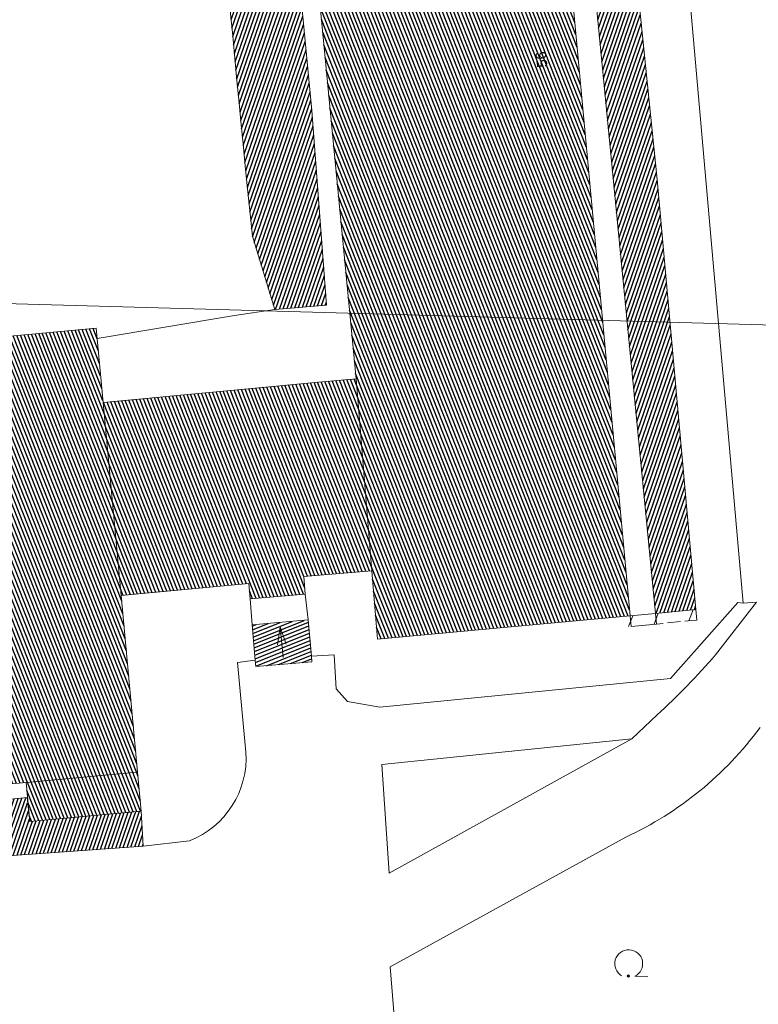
# Model space of a CAD drawing. Header units: metres. Extents: x 345144 to 348639, y 5629211 to 5635235.
# Tile 873 of 1056: x 347964 to 348006, y 5630395 to 5630451. Entities that reach past the tile are written whole.
import ezdxf
from ezdxf.enums import TextEntityAlignment as Align

# ---------------------------------------------------------------- set-up
doc = ezdxf.new("R2010")
doc.units = ezdxf.units.M
doc.header["$MEASUREMENT"] = 0
for name, color, linetype in [('011 Gebäude', 7, 'Continuous'), ('011 Gebäude Ausg.', 7, 'Continuous'), ('028 Geländeform', 7, 'Continuous'), ('081-083 Topographie', 7, 'Continuous'), ('AX Gebäude', 7, 'Continuous'), ('Blatt', 7, 'Continuous'), ('Definitionslinie', 7, 'Continuous'), ('Präsentationsobjekt -Text (punktförmig)', 7, 'Continuous')]:
    doc.layers.add(name, color=color, linetype=linetype)
doc.styles.add('ARIAL', font='arial.ttf', dxfattribs={"height": 1})
pattern_1 = [(250.9552151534, (0, 0), (0.1890527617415, -0.065261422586), [])]
pattern_2 = [(111.5294117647, (0, 0), (-0.186045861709, -0.07339575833), [])]

# ---------------------------------------------------------------- blocks, each defined once
blk = doc.blocks.new('alk_7100_nrwx2')
at = {"true_color": 0x2e2e2e}
h = blk.add_hatch(color=250, dxfattribs=at)
edge = h.paths.add_edge_path(flags=0)
edge.add_arc((0.024073, -0.597267), 0.057254, 180, 360, ccw=False)
edge.add_arc((0.024073, -0.597267), 0.057255, 0, 180, ccw=False)
at = {"color": 250, "lineweight": 5, "true_color": 0x2e2e2e, "flags": 128}
blk.add_lwpolyline([(0.349382, -0.597267), (1, -0.597267)], dxfattribs=at)
at = {"color": 250, "lineweight": 5, "true_color": 0x2e2e2e}
for centre, radius, start, end in [((0.024073, 0.012362), 0.690995, -61.9148169, -118.0851831), ((0.024073, -0.597267), 0.057255, 0, 180), ((0.024073, -0.597267), 0.057254, 180, 0)]:
    blk.add_arc(centre, radius, start, end, dxfattribs=at)

msp = doc.modelspace()

# ---------------------------------------------------------------- hatches: boundary and pattern name
at = {"layer": '011 Gebäude', "true_color": 0x8f8f8f}
h = msp.add_hatch(dxfattribs=at)
h.set_pattern_fill('_USER', color=252, scale=0.2, angle=201.8823529, style=0, pattern_type=0)
h.set_pattern_definition([(201.882352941, (0, 0), (0.074540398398, -0.185590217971), [])])
h.paths.add_polyline_path([(347976.994, 5630414.913), (347976.819, 5630416.924), (347976.819, 5630416.924), (347980.03, 5630417.201), (347980.03, 5630417.201), (347980.207, 5630415.138), (347980.207, 5630415.138), (347980.235, 5630414.818), (347980.235, 5630414.818), (347977.026, 5630414.541), (347977.026, 5630414.541)], flags=0)
at = {"layer": '028 Geländeform', "true_color": 0xb27500}
h = msp.add_hatch(dxfattribs=at)
h.set_pattern_fill('_USER', color=44, scale=0.2, angle=250.9552152, style=0, pattern_type=0)
h.set_pattern_definition(pattern_1)
h.paths.add_polyline_path([(347993.651, 5630482.477), (347996.073, 5630482.739), (347996.073, 5630482.739), (347996.711, 5630475.091), (347996.711, 5630475.091), (347998.655, 5630455.041), (347998.655, 5630455.041), (347999.957, 5630442.355), (347999.957, 5630442.355), (348002.168, 5630417.795), (348002.168, 5630417.795), (347999.868, 5630417.567), (347999.868, 5630417.567), (347996.262, 5630454.588), (347996.262, 5630454.588), (347994.973, 5630467.722), (347994.973, 5630467.722)], flags=0)
h = msp.add_hatch(dxfattribs=at)
h.set_pattern_fill('_USER', color=44, scale=0.2, angle=250.9552152, style=0, pattern_type=0)
h.set_pattern_definition(pattern_1)
h.paths.add_polyline_path([(347976.538, 5630481.111), (347978.908, 5630460.001), (347978.908, 5630460.001), (347980.234, 5630446.28), (347980.234, 5630446.28), (347981.075, 5630435.175), (347981.075, 5630435.175), (347978.117, 5630434.92), (347978.117, 5630434.92), (347976.834, 5630439.111), (347976.834, 5630439.111), (347976.704375, 5630440.380375), (347976.576906, 5630441.649937), (347976.449438, 5630442.9195), (347976.324125, 5630444.18925), (347976.198813, 5630445.459), (347976.075656, 5630446.728937), (347975.9525, 5630447.998875), (347975.8315, 5630449.269), (347975.7105, 5630450.539125), (347975.591656, 5630451.809438), (347975.472812, 5630453.07975), (347975.356125, 5630454.35025), (347975.239438, 5630455.62075), (347975.124906, 5630456.891438), (347975.010375, 5630458.162125), (347974.898, 5630459.433), (347974.898, 5630459.433), (347974.7505, 5630460.770375), (347974.605469, 5630462.108), (347974.460438, 5630463.445625), (347974.317875, 5630464.7835), (347974.175313, 5630466.121375), (347974.035219, 5630467.4595), (347973.895125, 5630468.797625), (347973.7575, 5630470.136), (347973.619875, 5630471.474375), (347973.484719, 5630472.813), (347973.349563, 5630474.151625), (347973.216875, 5630475.4905), (347973.084187, 5630476.829375), (347972.953969, 5630478.1685), (347972.82375, 5630479.507625), (347972.696, 5630480.847), (347972.696, 5630480.847), (347973.141, 5630480.864), (347973.141, 5630480.864)], flags=0)
h = msp.add_hatch(dxfattribs=at)
h.set_pattern_fill('_USER', color=44, scale=0.2, angle=250.9552152, style=0, pattern_type=0)
h.set_pattern_definition(pattern_1)
edge = h.paths.add_edge_path(flags=0)
edge.add_line((347996.101, 5630377.198), (347995.091, 5630377.323))
edge.add_line((347995.091, 5630377.323), (347995.091, 5630377.323))
edge.add_line((347995.091, 5630377.323), (347994.663625, 5630377.37725))
edge.add_line((347994.663625, 5630377.37725), (347994.236188, 5630377.430969))
edge.add_line((347994.236188, 5630377.430969), (347993.80875, 5630377.484688))
edge.add_line((347993.80875, 5630377.484688), (347993.38125, 5630377.537875))
edge.add_line((347993.38125, 5630377.537875), (347992.95375, 5630377.591063))
edge.add_line((347992.95375, 5630377.591063), (347992.526188, 5630377.643719))
edge.add_line((347992.526188, 5630377.643719), (347992.098625, 5630377.696375))
edge.add_line((347992.098625, 5630377.696375), (347991.671, 5630377.7485))
edge.add_line((347991.671, 5630377.7485), (347991.243375, 5630377.800625))
edge.add_line((347991.243375, 5630377.800625), (347990.815688, 5630377.852219))
edge.add_line((347990.815688, 5630377.852219), (347990.388, 5630377.903813))
edge.add_line((347990.388, 5630377.903813), (347989.96025, 5630377.954875))
edge.add_line((347989.96025, 5630377.954875), (347989.5325, 5630378.005938))
edge.add_line((347989.5325, 5630378.005938), (347989.104688, 5630378.056469))
edge.add_line((347989.104688, 5630378.056469), (347988.676875, 5630378.107))
edge.add_line((347988.676875, 5630378.107), (347988.249, 5630378.157))
edge.add_line((347988.249, 5630378.157), (347988.249, 5630378.157))
edge.add_line((347988.249, 5630378.157), (347987.827625, 5630378.277375))
edge.add_line((347987.827625, 5630378.277375), (347987.406375, 5630378.398187))
edge.add_line((347987.406375, 5630378.398187), (347986.985125, 5630378.519))
edge.add_line((347986.985125, 5630378.519), (347986.564, 5630378.64025))
edge.add_line((347986.564, 5630378.64025), (347986.142875, 5630378.7615))
edge.add_line((347986.142875, 5630378.7615), (347985.721875, 5630378.883188))
edge.add_line((347985.721875, 5630378.883188), (347985.300875, 5630379.004875))
edge.add_line((347985.300875, 5630379.004875), (347984.88, 5630379.127))
edge.add_line((347984.88, 5630379.127), (347984.459125, 5630379.249125))
edge.add_line((347984.459125, 5630379.249125), (347984.038375, 5630379.371688))
edge.add_line((347984.038375, 5630379.371688), (347983.617625, 5630379.49425))
edge.add_line((347983.617625, 5630379.49425), (347983.197, 5630379.61725))
edge.add_line((347983.197, 5630379.61725), (347982.776375, 5630379.74025))
edge.add_line((347982.776375, 5630379.74025), (347982.355875, 5630379.863688))
edge.add_line((347982.355875, 5630379.863688), (347981.935375, 5630379.987125))
edge.add_line((347981.935375, 5630379.987125), (347981.515, 5630380.111))
edge.add_line((347981.515, 5630380.111), (347981.515, 5630380.111))
edge.add_line((347981.515, 5630380.111), (347981.826, 5630385.058))
edge.add_line((347981.826, 5630385.058), (347981.826, 5630385.058))
edge.add_line((347981.826, 5630385.058), (347982.9355, 5630384.979875))
edge.add_line((347982.9355, 5630384.979875), (347984.041641, 5630384.943406))
edge.add_line((347984.041641, 5630384.943406), (347985.147781, 5630384.906938))
edge.add_line((347985.147781, 5630384.906938), (347986.250563, 5630384.912125))
edge.add_line((347986.250563, 5630384.912125), (347987.353344, 5630384.917313))
edge.add_line((347987.353344, 5630384.917313), (347988.452766, 5630384.964156))
edge.add_line((347988.452766, 5630384.964156), (347989.552187, 5630385.011))
edge.add_line((347989.552187, 5630385.011), (347990.64825, 5630385.0995))
edge.add_line((347990.64825, 5630385.0995), (347991.744313, 5630385.188))
edge.add_line((347991.744313, 5630385.188), (347992.837016, 5630385.318156))
edge.add_line((347992.837016, 5630385.318156), (347993.929719, 5630385.448313))
edge.add_line((347993.929719, 5630385.448313), (347995.019063, 5630385.620125))
edge.add_line((347995.019063, 5630385.620125), (347996.108406, 5630385.791938))
edge.add_line((347996.108406, 5630385.791938), (347997.194391, 5630386.005406))
edge.add_line((347997.194391, 5630386.005406), (347998.280375, 5630386.218875))
edge.add_line((347998.280375, 5630386.218875), (347999.363, 5630386.474))
edge.add_line((347999.363, 5630386.474), (347999.363, 5630386.474))
edge.add_line((347999.363, 5630386.474), (348000.2795, 5630386.7335))
edge.add_line((348000.2795, 5630386.7335), (348001.162672, 5630387.047609))
edge.add_line((348001.162672, 5630387.047609), (348002.045844, 5630387.361719))
edge.add_line((348002.045844, 5630387.361719), (348002.895688, 5630387.730438))
edge.add_line((348002.895688, 5630387.730438), (348003.745531, 5630388.099156))
edge.add_line((348003.745531, 5630388.099156), (348004.562047, 5630388.522484))
edge.add_line((348004.562047, 5630388.522484), (348005.378563, 5630388.945813))
edge.add_line((348005.378563, 5630388.945813), (348006.16175, 5630389.42375))
edge.add_line((348006.16175, 5630389.42375), (348006.944938, 5630389.901688))
edge.add_line((348006.944938, 5630389.901688), (348007.694797, 5630390.434234))
edge.add_line((348007.694797, 5630390.434234), (348008.444656, 5630390.966781))
edge.add_line((348008.444656, 5630390.966781), (348009.161188, 5630391.553938))
edge.add_line((348009.161188, 5630391.553938), (348009.877719, 5630392.141094))
edge.add_line((348009.877719, 5630392.141094), (348010.560922, 5630392.782859))
edge.add_line((348010.560922, 5630392.782859), (348011.244125, 5630393.424625))
edge.add_line((348011.244125, 5630393.424625), (348011.894, 5630394.121))
edge.add_line((348011.894, 5630394.121), (348011.894, 5630394.121))
edge.add_line((348011.894, 5630394.121), (348012.36625, 5630394.644375))
edge.add_line((348012.36625, 5630394.644375), (348012.822047, 5630395.179469))
edge.add_line((348012.822047, 5630395.179469), (348013.277844, 5630395.714563))
edge.add_line((348013.277844, 5630395.714563), (348013.717188, 5630396.261375))
edge.add_line((348013.717188, 5630396.261375), (348014.156531, 5630396.808188))
edge.add_line((348014.156531, 5630396.808188), (348014.579422, 5630397.366719))
edge.add_line((348014.579422, 5630397.366719), (348015.002313, 5630397.92525))
edge.add_line((348015.002313, 5630397.92525), (348015.40875, 5630398.4955))
edge.add_line((348015.40875, 5630398.4955), (348015.815188, 5630399.06575))
edge.add_line((348015.815188, 5630399.06575), (348016.205172, 5630399.647719))
edge.add_line((348016.205172, 5630399.647719), (348016.595156, 5630400.229688))
edge.add_line((348016.595156, 5630400.229688), (348016.968688, 5630400.823375))
edge.add_line((348016.968688, 5630400.823375), (348017.342219, 5630401.417063))
edge.add_line((348017.342219, 5630401.417063), (348017.699297, 5630402.022469))
edge.add_line((348017.699297, 5630402.022469), (348018.056375, 5630402.627875))
edge.add_line((348018.056375, 5630402.627875), (348018.397, 5630403.245))
edge.add_line((348018.397, 5630403.245), (348018.397, 5630403.245))
edge.add_line((348018.397, 5630403.245), (348018.57825, 5630403.627125))
edge.add_line((348018.57825, 5630403.627125), (348018.750813, 5630404.012453))
edge.add_line((348018.750813, 5630404.012453), (348018.923375, 5630404.397781))
edge.add_line((348018.923375, 5630404.397781), (348019.08725, 5630404.786313))
edge.add_line((348019.08725, 5630404.786313), (348019.251125, 5630405.174844))
edge.add_line((348019.251125, 5630405.174844), (348019.406312, 5630405.566578))
edge.add_line((348019.406312, 5630405.566578), (348019.5615, 5630405.958313))
edge.add_line((348019.5615, 5630405.958313), (348019.708, 5630406.35325))
edge.add_line((348019.708, 5630406.35325), (348019.8545, 5630406.748188))
edge.add_line((348019.8545, 5630406.748188), (348019.992313, 5630407.146328))
edge.add_line((348019.992313, 5630407.146328), (348020.130125, 5630407.544469))
edge.add_line((348020.130125, 5630407.544469), (348020.25925, 5630407.945813))
edge.add_line((348020.25925, 5630407.945813), (348020.388375, 5630408.347156))
edge.add_line((348020.388375, 5630408.347156), (348020.508813, 5630408.751703))
edge.add_line((348020.508813, 5630408.751703), (348020.62925, 5630409.15625))
edge.add_line((348020.62925, 5630409.15625), (348020.741, 5630409.564))
edge.add_arc((348022.069, 5630409.486), 1.330289, 78.9941107, 176.6385976, ccw=False)
edge.add_line((348022.323, 5630410.792), (348022.427125, 5630410.79225))
edge.add_line((348022.427125, 5630410.79225), (348022.529188, 5630410.785484))
edge.add_line((348022.529188, 5630410.785484), (348022.63125, 5630410.778719))
edge.add_line((348022.63125, 5630410.778719), (348022.73125, 5630410.764938))
edge.add_line((348022.73125, 5630410.764938), (348022.83125, 5630410.751156))
edge.add_line((348022.83125, 5630410.751156), (348022.929188, 5630410.730359))
edge.add_line((348022.929188, 5630410.730359), (348023.027125, 5630410.709562))
edge.add_line((348023.027125, 5630410.709562), (348023.123, 5630410.68175))
edge.add_line((348023.123, 5630410.68175), (348023.218875, 5630410.653938))
edge.add_line((348023.218875, 5630410.653938), (348023.312688, 5630410.619109))
edge.add_line((348023.312688, 5630410.619109), (348023.4065, 5630410.584281))
edge.add_line((348023.4065, 5630410.584281), (348023.49825, 5630410.542437))
edge.add_line((348023.49825, 5630410.542437), (348023.59, 5630410.500594))
edge.add_line((348023.59, 5630410.500594), (348023.679688, 5630410.451734))
edge.add_line((348023.679688, 5630410.451734), (348023.769375, 5630410.402875))
edge.add_line((348023.769375, 5630410.402875), (348023.857, 5630410.347))
edge.add_line((348023.857, 5630410.347), (348023.857, 5630410.347))
edge.add_line((348023.857, 5630410.347), (348023.90525, 5630410.170125))
edge.add_line((348023.90525, 5630410.170125), (348023.951984, 5630409.992875))
edge.add_line((348023.951984, 5630409.992875), (348023.998719, 5630409.815625))
edge.add_line((348023.998719, 5630409.815625), (348024.043938, 5630409.638))
edge.add_line((348024.043938, 5630409.638), (348024.089156, 5630409.460375))
edge.add_line((348024.089156, 5630409.460375), (348024.132859, 5630409.282375))
edge.add_line((348024.132859, 5630409.282375), (348024.176563, 5630409.104375))
edge.add_line((348024.176563, 5630409.104375), (348024.21875, 5630408.926))
edge.add_line((348024.21875, 5630408.926), (348024.260938, 5630408.747625))
edge.add_line((348024.260938, 5630408.747625), (348024.301609, 5630408.568875))
edge.add_line((348024.301609, 5630408.568875), (348024.342281, 5630408.390125))
edge.add_line((348024.342281, 5630408.390125), (348024.381438, 5630408.211))
edge.add_line((348024.381438, 5630408.211), (348024.420594, 5630408.031875))
edge.add_line((348024.420594, 5630408.031875), (348024.458234, 5630407.852375))
edge.add_line((348024.458234, 5630407.852375), (348024.495875, 5630407.672875))
edge.add_line((348024.495875, 5630407.672875), (348024.532, 5630407.493))
edge.add_line((348024.532, 5630407.493), (348024.532, 5630407.493))
edge.add_line((348024.532, 5630407.493), (348024.5815, 5630406.805625))
edge.add_line((348024.5815, 5630406.805625), (348024.597172, 5630406.122594))
edge.add_line((348024.597172, 5630406.122594), (348024.612844, 5630405.439562))
edge.add_line((348024.612844, 5630405.439562), (348024.594688, 5630404.760875))
edge.add_line((348024.594688, 5630404.760875), (348024.576531, 5630404.082188))
edge.add_line((348024.576531, 5630404.082188), (348024.524547, 5630403.407844))
edge.add_line((348024.524547, 5630403.407844), (348024.472563, 5630402.7335))
edge.add_line((348024.472563, 5630402.7335), (348024.38675, 5630402.0635))
edge.add_line((348024.38675, 5630402.0635), (348024.300937, 5630401.3935))
edge.add_line((348024.300937, 5630401.3935), (348024.181297, 5630400.727844))
edge.add_line((348024.181297, 5630400.727844), (348024.061656, 5630400.062188))
edge.add_line((348024.061656, 5630400.062188), (348023.908187, 5630399.400875))
edge.add_line((348023.908187, 5630399.400875), (348023.754719, 5630398.739563))
edge.add_line((348023.754719, 5630398.739563), (348023.567422, 5630398.082594))
edge.add_line((348023.567422, 5630398.082594), (348023.380125, 5630397.425625))
edge.add_line((348023.380125, 5630397.425625), (348023.159, 5630396.773))
edge.add_line((348023.159, 5630396.773), (348023.159, 5630396.773))
edge.add_line((348023.159, 5630396.773), (348022.90425, 5630395.92825))
edge.add_line((348022.90425, 5630395.92825), (348022.595406, 5630395.119984))
edge.add_line((348022.595406, 5630395.119984), (348022.286563, 5630394.311719))
edge.add_line((348022.286563, 5630394.311719), (348021.923625, 5630393.539938))
edge.add_line((348021.923625, 5630393.539938), (348021.560688, 5630392.768156))
edge.add_line((348021.560688, 5630392.768156), (348021.143656, 5630392.032859))
edge.add_line((348021.143656, 5630392.032859), (348020.726625, 5630391.297563))
edge.add_line((348020.726625, 5630391.297563), (348020.2555, 5630390.59875))
edge.add_line((348020.2555, 5630390.59875), (348019.784375, 5630389.899937))
edge.add_line((348019.784375, 5630389.899937), (348019.259156, 5630389.237609))
edge.add_line((348019.259156, 5630389.237609), (348018.733938, 5630388.575281))
edge.add_line((348018.733938, 5630388.575281), (348018.154625, 5630387.949438))
edge.add_line((348018.154625, 5630387.949438), (348017.575313, 5630387.323594))
edge.add_line((348017.575313, 5630387.323594), (348016.941906, 5630386.734234))
edge.add_line((348016.941906, 5630386.734234), (348016.3085, 5630386.144875))
edge.add_line((348016.3085, 5630386.144875), (348015.621, 5630385.592))
edge.add_line((348015.621, 5630385.592), (348015.621, 5630385.592))
edge.add_line((348015.621, 5630385.592), (348015.30175, 5630385.305125))
edge.add_line((348015.30175, 5630385.305125), (348014.974516, 5630385.029922))
edge.add_line((348014.974516, 5630385.029922), (348014.647281, 5630384.754719))
edge.add_line((348014.647281, 5630384.754719), (348014.312062, 5630384.491188))
edge.add_line((348014.312062, 5630384.491188), (348013.976844, 5630384.227656))
edge.add_line((348013.976844, 5630384.227656), (348013.633641, 5630383.975797))
edge.add_line((348013.633641, 5630383.975797), (348013.290437, 5630383.723938))
edge.add_line((348013.290437, 5630383.723938), (348012.93925, 5630383.48375))
edge.add_line((348012.93925, 5630383.48375), (348012.588062, 5630383.243563))
edge.add_line((348012.588062, 5630383.243563), (348012.228891, 5630383.015047))
edge.add_line((348012.228891, 5630383.015047), (348011.869719, 5630382.786531))
edge.add_line((348011.869719, 5630382.786531), (348011.502562, 5630382.569688))
edge.add_line((348011.502562, 5630382.569688), (348011.135406, 5630382.352844))
edge.add_line((348011.135406, 5630382.352844), (348010.760266, 5630382.147672))
edge.add_line((348010.760266, 5630382.147672), (348010.385125, 5630381.9425))
edge.add_line((348010.385125, 5630381.9425), (348010.002, 5630381.749))
edge.add_line((348010.002, 5630381.749), (348010.002, 5630381.749))
edge.add_line((348010.002, 5630381.749), (348009.4145, 5630381.461625))
edge.add_line((348009.4145, 5630381.461625), (348008.820828, 5630381.191547))
edge.add_line((348008.820828, 5630381.191547), (348008.227156, 5630380.921469))
edge.add_line((348008.227156, 5630380.921469), (348007.627313, 5630380.668688))
edge.add_line((348007.627313, 5630380.668688), (348007.027469, 5630380.415906))
edge.add_line((348007.027469, 5630380.415906), (348006.421453, 5630380.180422))
edge.add_line((348006.421453, 5630380.180422), (348005.815438, 5630379.944938))
edge.add_line((348005.815438, 5630379.944938), (348005.20325, 5630379.72675))
edge.add_line((348005.20325, 5630379.72675), (348004.591063, 5630379.508563))
edge.add_line((348004.591063, 5630379.508563), (348003.972703, 5630379.307672))
edge.add_line((348003.972703, 5630379.307672), (348003.354344, 5630379.106781))
edge.add_line((348003.354344, 5630379.106781), (348002.729813, 5630378.923188))
edge.add_line((348002.729813, 5630378.923188), (348002.105281, 5630378.739594))
edge.add_line((348002.105281, 5630378.739594), (348001.474578, 5630378.573297))
edge.add_line((348001.474578, 5630378.573297), (348000.843875, 5630378.407))
edge.add_line((348000.843875, 5630378.407), (348000.207, 5630378.258))
edge.add_line((348000.207, 5630378.258), (348000.207, 5630378.258))
edge.add_line((348000.207, 5630378.258), (347999.961, 5630378.211625))
edge.add_line((347999.961, 5630378.211625), (347999.714625, 5630378.174469))
edge.add_line((347999.714625, 5630378.174469), (347999.46825, 5630378.137313))
edge.add_line((347999.46825, 5630378.137313), (347999.2215, 5630378.109375))
edge.add_line((347999.2215, 5630378.109375), (347998.97475, 5630378.081438))
edge.add_line((347998.97475, 5630378.081438), (347998.727625, 5630378.062719))
edge.add_line((347998.727625, 5630378.062719), (347998.4805, 5630378.044))
edge.add_line((347998.4805, 5630378.044), (347998.233, 5630378.0345))
edge.add_line((347998.233, 5630378.0345), (347997.9855, 5630378.025))
edge.add_line((347997.9855, 5630378.025), (347997.737625, 5630378.024719))
edge.add_line((347997.737625, 5630378.024719), (347997.48975, 5630378.024438))
edge.add_line((347997.48975, 5630378.024438), (347997.2415, 5630378.033375))
edge.add_line((347997.2415, 5630378.033375), (347996.99325, 5630378.042312))
edge.add_line((347996.99325, 5630378.042312), (347996.744625, 5630378.060469))
edge.add_line((347996.744625, 5630378.060469), (347996.496, 5630378.078625))
edge.add_line((347996.496, 5630378.078625), (347996.247, 5630378.106))
edge.add_line((347996.247, 5630378.106), (347996.247, 5630378.106))
edge.add_line((347996.247, 5630378.106), (347996.101, 5630377.198))
h = msp.add_hatch(dxfattribs=at)
h.set_pattern_fill('_USER', color=44, scale=0.2, angle=250.9552152, style=0, pattern_type=0)
h.set_pattern_definition(pattern_1)
h.paths.add_polyline_path([(347943.565, 5630405.004), (347963.965, 5630407.061), (347963.965, 5630407.061), (347964.122, 5630405.701), (347964.122, 5630405.701), (347970.489, 5630406.294), (347970.489, 5630406.294), (347970.6, 5630404.285), (347970.6, 5630404.285), (347960.227, 5630403.553), (347960.227, 5630403.553), (347960.707, 5630404.506), (347960.707, 5630404.506), (347948.712, 5630403.236), (347948.712, 5630403.236), (347946.176, 5630402.921), (347946.176, 5630402.921), (347940.833, 5630402.386), (347940.833, 5630402.386), (347940.468, 5630405.738), (347940.468, 5630405.738), (347942.961, 5630405.971), (347942.961, 5630405.971), (347942.993, 5630405.53), (347942.993, 5630405.53)], flags=0)
at = {"layer": 'AX Gebäude', "true_color": 0x4f4f4f}
h = msp.add_hatch(dxfattribs=at)
h.set_pattern_fill('_USER', color=251, scale=0.2, angle=111.5294118, style=0, pattern_type=0)
h.set_pattern_definition(pattern_2)
h.paths.add_polyline_path([(347983.666, 5630420.014), (347982.76, 5630430.968), (347977.872, 5630481.6), (347992.297, 5630482.935), (347998.411, 5630417.434), (347983.987, 5630416.098)], flags=0)
h = msp.add_hatch(dxfattribs=at)
h.set_pattern_fill('_USER', color=251, scale=0.2, angle=111.5294118, style=0, pattern_type=0)
h.set_pattern_definition(pattern_2)
h.paths.add_polyline_path([(347963.915, 5630407.926), (347940.468, 5630405.738), (347939.527, 5630415.833), (347939.175, 5630419.524), (347938.096, 5630431.091), (347967.918, 5630433.862), (347968.306, 5630429.614), (347969.339, 5630418.595), (347970.281, 5630408.52)], flags=0)
h = msp.add_hatch(dxfattribs=at)
h.set_pattern_fill('_USER', color=251, scale=0.2, angle=111.5294118, style=0, pattern_type=0)
h.set_pattern_definition(pattern_2)
h.paths.add_polyline_path([(347969.339, 5630418.595), (347968.306, 5630429.614), (347980.429, 5630430.761), (347982.76, 5630430.968), (347983.666, 5630420.014), (347979.766, 5630419.692), (347979.852, 5630418.683), (347976.704, 5630418.407), (347976.625, 5630419.275)], flags=0)
h = msp.add_hatch(dxfattribs=at)
h.set_pattern_fill('_USER', color=251, scale=0.2, angle=111.5294118, style=0, pattern_type=0)
h.set_pattern_definition(pattern_2)
h.paths.add_polyline_path([(347963.915, 5630407.926), (347970.281, 5630408.52), (347970.488, 5630406.294), (347964.122, 5630405.701)], flags=0)

# ---------------------------------------------------------------- linework, layer by layer
at = {"layer": '011 Gebäude', "color": 251, "linetype": 'Continuous', "lineweight": 13, "true_color": 0x4f4f4f, "flags": 128}
msp.add_lwpolyline([(347976.994, 5630414.913), (347976.819, 5630416.924), (347976.819, 5630416.924), (347980.03, 5630417.201), (347980.03, 5630417.201), (347980.207, 5630415.138), (347980.207, 5630415.138), (347980.235, 5630414.818), (347980.235, 5630414.818), (347977.026, 5630414.541), (347977.026, 5630414.541), (347976.994, 5630414.913)], dxfattribs=at)
at = {"layer": '011 Gebäude Ausg.', "color": 5, "linetype": 'Continuous', "lineweight": 5, "true_color": 0x0000ff, "flags": 128}
for points in [[(347978.770128, 5630415.829658), (347978.428, 5630416.802), (347978.272305, 5630415.78305)], [(347978.428, 5630416.802), (347978.591, 5630415.061)]]:
    msp.add_lwpolyline(points, dxfattribs=at)
at = {"layer": '081-083 Topographie', "color": 7, "linetype": 'Continuous', "lineweight": 5, "flags": 128}
for points in [[(347967.971, 5630433.264), (347975.817, 5630434.576)], [(347975.817, 5630434.576), (347978.117, 5630434.92)], [(347976.705, 5630418.407), (347976.819, 5630416.924)], [(347979.852, 5630418.683), (347980.03, 5630417.201)], [(347980.207, 5630415.138), (347981.498, 5630415.22), (347981.498, 5630415.22), (347981.612, 5630413.273), (347981.612, 5630413.273), (347982.272, 5630412.545), (347982.272, 5630412.545), (347984.106, 5630412.225), (347984.106, 5630412.225), (348000.723, 5630413.852), (348000.723, 5630413.852), (348004.556, 5630418.201), (348004.556, 5630418.201), (348004.86, 5630418.154)], [(348003.286, 5630415.214), (348005.634, 5630418.212), (348005.634, 5630418.212), (348004.86, 5630418.154)], [(347976.468, 5630409.662), (347975.979, 5630414.78), (347975.979, 5630414.78), (347976.994, 5630414.913)], [(347998.508, 5630410.414), (347999.953, 5630411.784)], [(347984.639, 5630402.753), (347998.508, 5630410.414), (347998.508, 5630410.414), (347984.223, 5630408.959), (347984.223, 5630408.959), (347984.639, 5630402.753)], [(347970.6, 5630404.285), (347973.244, 5630404.6)]]:
    msp.add_lwpolyline(points, dxfattribs=at)
at = {"layer": '081-083 Topographie', "color": 7, "linetype": 'Continuous', "lineweight": 5}
for centre, radius, start, end in [((347972.835, 5630441.473), 40.209733, -47.5913531, -40.7723881), ((347971.399, 5630409.334), 5.080825, -68.7074541, 3.7022791)]:
    msp.add_arc(centre, radius, start, end, dxfattribs=at)
at = {"layer": 'AX Gebäude', "color": 7, "linetype": 'Continuous', "lineweight": 5, "flags": 128}
for points in [[(347983.666, 5630420.014), (347982.76, 5630430.968), (347977.872, 5630481.6), (347992.297, 5630482.935), (347998.411, 5630417.434), (347983.987, 5630416.098), (347983.666, 5630420.014)], [(347963.915, 5630407.926), (347940.468, 5630405.738), (347939.527, 5630415.833), (347939.175, 5630419.524), (347938.096, 5630431.091), (347967.918, 5630433.862), (347968.306, 5630429.614), (347969.339, 5630418.595), (347970.281, 5630408.52), (347963.915, 5630407.926)], [(347969.339, 5630418.595), (347968.306, 5630429.614), (347980.429, 5630430.761), (347982.76, 5630430.968), (347983.666, 5630420.014), (347979.766, 5630419.692), (347979.852, 5630418.683), (347976.704, 5630418.407), (347976.625, 5630419.275), (347969.339, 5630418.595)], [(347963.915, 5630407.926), (347970.281, 5630408.52), (347970.488, 5630406.294), (347964.122, 5630405.701), (347963.915, 5630407.926)]]:
    msp.add_lwpolyline(points, dxfattribs=at)
at = {"layer": 'Blatt', "color": 205, "linetype": 'Continuous', "lineweight": 5, "true_color": 0x873099, "flags": 128}
for points in [[(347867.426, 5630688.019), (348009.874, 5630684.008), (348023.631, 5630546.345), (348034.821, 5630453.592), (348035.781, 5630433.206), (347860.388, 5630438.144), (347867.426, 5630688.019)], [(348035.052, 5630235.623), (347986.998, 5630184.504), (347853.351, 5630188.267), (347860.388, 5630438.144), (348035.781, 5630433.206), (348037.99, 5630386.322), (348038.853, 5630367.26), (348034.949, 5630313.579), (348035.052, 5630235.623)]]:
    msp.add_lwpolyline(points, dxfattribs=at)
at = {"layer": 'Definitionslinie', "color": 219, "linetype": 'Continuous', "lineweight": 5, "true_color": 0x5c3d57, "flags": 128}
for points in [[(347992.214, 5630486.359), (347998.708, 5630486.916), (347998.949, 5630484.297), (347998.987, 5630483.889), (347999.01, 5630483.64), (348000.916, 5630463.073), (348004.86, 5630418.154)], [(347998.157, 5630404.802), (347984.696, 5630397.405), (347985.392, 5630388.969), (347980.058, 5630388.485), (347956.926, 5630393.108), (347945.527, 5630395.468)]]:
    msp.add_lwpolyline(points, dxfattribs=at)
at = {"layer": 'Definitionslinie', "color": 44, "linetype": 'Continuous', "lineweight": 5, "true_color": 0xb27500, "flags": 128}
for points in [[(347978.908, 5630460.001), (347980.234, 5630446.28)], [(347974.898, 5630459.433), (347975.010375, 5630458.162125), (347975.124906, 5630456.891438), (347975.239438, 5630455.62075), (347975.356125, 5630454.35025), (347975.472812, 5630453.07975), (347975.591656, 5630451.809438), (347975.7105, 5630450.539125), (347975.8315, 5630449.269), (347975.9525, 5630447.998875), (347976.075656, 5630446.728937), (347976.198813, 5630445.459), (347976.324125, 5630444.18925), (347976.449438, 5630442.9195), (347976.576906, 5630441.649937), (347976.704375, 5630440.380375), (347976.834, 5630439.111)], [(347998.655, 5630455.041), (347999.957, 5630442.355)], [(347996.262, 5630454.588), (347999.868, 5630417.567)], [(347980.234, 5630446.28), (347981.075, 5630435.175)], [(347999.957, 5630442.355), (348002.168, 5630417.795)], [(347976.834, 5630439.111), (347978.117, 5630434.92)], [(347978.117, 5630434.92), (347981.075, 5630435.175)], [(347999.868, 5630417.567), (348002.168, 5630417.795)], [(347999.868, 5630417.567), (348002.168, 5630417.795)], [(348001.765, 5630417.151), (348002.011, 5630417.779)], [(348001.765, 5630417.151), (348002.011, 5630417.779)], [(348002.227, 5630417.198), (348002.168, 5630417.795)], [(348002.227, 5630417.198), (348002.168, 5630417.795)], [(347998.313, 5630416.822), (347998.563, 5630417.448)], [(347998.313, 5630416.822), (347998.563, 5630417.448)], [(347998.411, 5630417.434), (347999.868, 5630417.567)], [(347998.466, 5630416.836), (347998.411, 5630417.434)], [(347998.466, 5630416.836), (347998.411, 5630417.434)], [(347999.775, 5630416.954), (348000.021, 5630417.582)], [(347999.775, 5630416.954), (348000.021, 5630417.582)], [(347999.927, 5630416.97), (347999.868, 5630417.567)], [(347999.927, 5630416.97), (347999.868, 5630417.567)], [(347999.923, 5630416.969), (347999.868, 5630417.567)], [(347999.923, 5630416.969), (347999.868, 5630417.567)], [(348000.549, 5630417.032), (348001.295, 5630417.106)], [(348000.549, 5630417.032), (348001.295, 5630417.106)], [(348001.544, 5630417.13), (348001.917, 5630417.167)], [(348001.544, 5630417.13), (348001.917, 5630417.167)], [(348001.917, 5630417.167), (348002.227, 5630417.198)], [(348001.917, 5630417.167), (348002.227, 5630417.198)], [(347998.466, 5630416.836), (347999.923, 5630416.969)], [(347998.466, 5630416.836), (347999.923, 5630416.969)], [(347999.927, 5630416.97), (348000.3, 5630417.007)], [(347999.927, 5630416.97), (348000.3, 5630417.007)], [(347943.565, 5630405.004), (347963.965, 5630407.061)], [(347963.965, 5630407.061), (347964.122, 5630405.701)], [(347964.122, 5630405.701), (347970.489, 5630406.294)], [(347970.489, 5630406.294), (347970.6, 5630404.285)], [(347960.227, 5630403.553), (347970.6, 5630404.285)]]:
    msp.add_lwpolyline(points, dxfattribs=at)
at = {"layer": 'Definitionslinie', "color": 7, "linetype": 'Continuous', "lineweight": 5, "flags": 128}
for points in [[(347967.971, 5630433.264), (347975.817, 5630434.576)], [(347975.817, 5630434.576), (347978.117, 5630434.92)], [(347976.705, 5630418.407), (347976.819, 5630416.924)], [(347979.852, 5630418.683), (347980.03, 5630417.201)], [(348000.723, 5630413.852), (348004.556, 5630418.201)], [(348003.286, 5630415.214), (348005.634, 5630418.212)], [(348004.556, 5630418.201), (348004.86, 5630418.154)], [(348004.86, 5630418.154), (348005.634, 5630418.212)], [(347975.979, 5630414.78), (347976.994, 5630414.913)], [(347980.207, 5630415.138), (347981.498, 5630415.22)], [(347981.498, 5630415.22), (347981.612, 5630413.273)], [(347975.979, 5630414.78), (347976.468, 5630409.662)], [(347984.106, 5630412.225), (348000.723, 5630413.852)], [(347981.612, 5630413.273), (347982.272, 5630412.545)], [(347982.272, 5630412.545), (347984.106, 5630412.225)], [(347998.508, 5630410.414), (347999.953, 5630411.784)], [(347984.223, 5630408.959), (347998.508, 5630410.414)], [(347984.639, 5630402.753), (347998.508, 5630410.414)], [(347984.223, 5630408.959), (347984.639, 5630402.753)], [(347970.6, 5630404.285), (347973.244, 5630404.6)]]:
    msp.add_lwpolyline(points, dxfattribs=at)
at = {"layer": 'Definitionslinie', "color": 250, "linetype": 'Continuous', "lineweight": 13, "true_color": 0x2e2e2e, "flags": 128}
for points in [[(347976.819, 5630416.924), (347980.03, 5630417.201)], [(347980.03, 5630417.201), (347980.207, 5630415.138)], [(347976.819, 5630416.924), (347976.994, 5630414.913)], [(347976.994, 5630414.913), (347977.026, 5630414.541)], [(347977.026, 5630414.541), (347980.235, 5630414.818)], [(347980.207, 5630415.138), (347980.235, 5630414.818)]]:
    msp.add_lwpolyline(points, dxfattribs=at)
at = {"layer": 'Definitionslinie', "color": 7, "linetype": 'Continuous', "lineweight": 5}
for centre, radius, start, end in [((347972.835, 5630441.473), 40.209733, -47.5913531, -40.7723881), ((347971.399, 5630409.334), 5.080825, -68.7074541, 3.7022791)]:
    msp.add_arc(centre, radius, start, end, dxfattribs=at)
at = {"layer": 'Definitionslinie', "color": 219, "linetype": 'Continuous', "lineweight": 5, "true_color": 0x5c3d57}
msp.add_arc((347989.814, 5630422.869), 19.900684, -65.2133974, -36.394843, dxfattribs=at)

# ---------------------------------------------------------------- block references
at = {"layer": '081-083 Topographie', "xscale": 1.15275, "yscale": 1.15275, "rotation": -2.325521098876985}
msp.add_blockref('alk_7100_nrwx2', (347998.302, 5630397.566), dxfattribs=at)

# ---------------------------------------------------------------- texts
at = {"layer": 'Präsentationsobjekt -Text (punktförmig)', "color": 7, "style": 'ARIAL'}
msp.add_text('56', height=0.58947, rotation=97.4028286, dxfattribs=at).set_placement((347993.635, 5630449.235), align=Align.CENTER)

doc.saveas('drawing.dxf')
